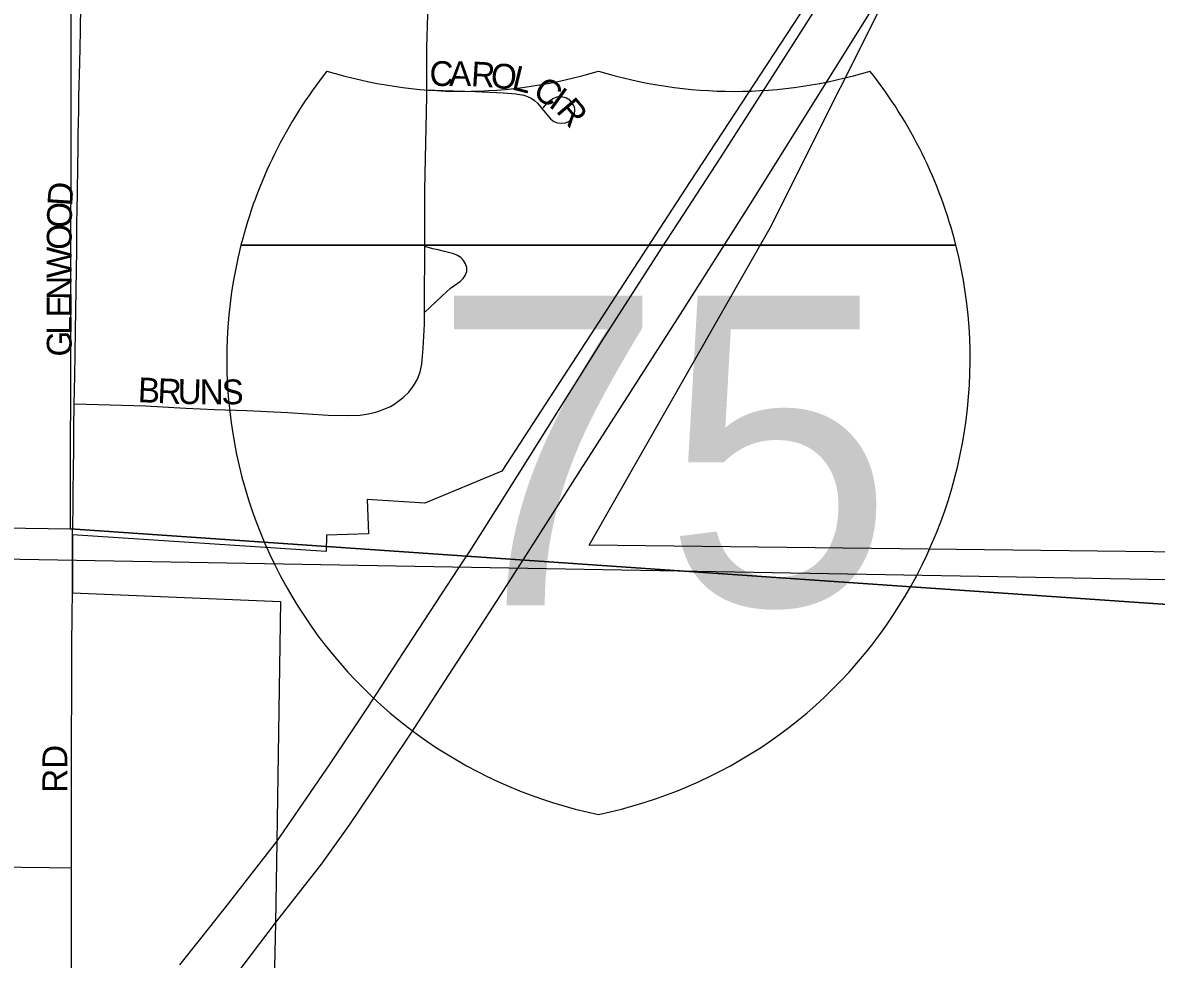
# Model space of a CAD drawing. Extents: x 1443599 to 1910620, y 1028088 to 1361369.
# Drawn here: x 1678868 to 1681156, y 1310284 to 1312174 of the extents above; entities that cross this region are included whole.
import ezdxf

# ---------------------------------------------------------------- set-up
doc = ezdxf.new("R2010")
doc.units = 0
for name, color, linetype in [('GM_X_City_Street', 7, 'Continuous'), ('GM_X_City_Street_Text', 7, 'Continuous'), ('GM_X_Corporation', 7, 'Continuous'), ('GM_X_Interstate_Location', 7, 'Continuous'), ('GM_X_Interstate_Route', 7, 'Continuous'), ('GM_X_Interstate_Shield', 7, 'Continuous'), ('GM_X_Rail_Line', 7, 'Continuous'), ('GM_X_Section', 7, 'Continuous'), ('GM_X_Township_Road', 7, 'Continuous')]:
    doc.layers.add(name, color=color, linetype=linetype)

msp = doc.modelspace()

# ---------------------------------------------------------------- linework, layer by layer
at = {"layer": 'GM_X_City_Street'}
for points in [[(1678972.5, 1311404.4), (1678973.4, 1311460.8), (1678975, 1311551.9), (1678977.4, 1311715.3), (1678977.4, 1311774.4), (1678977.9, 1311790.8), (1678980.3, 1311924.8), (1678980.5, 1311934.7), (1678980.4, 1311950.7), (1678981.1, 1311970.1), (1678981.6, 1311998.6), (1678981.9, 1312024.7), (1678983.4, 1312092.3), (1678984.8, 1312156.6), (1678985.9, 1312210.3), (1678986, 1312233.1), (1678986.8, 1312272.1), (1678987.4, 1312294.6), (1678988.9, 1312346.7), (1678989.9, 1312421.9), (1678990.7, 1312460.5)], [(1679683.7, 1312038.1), (1679683.8, 1312123.9), (1679686.1, 1312189.8), (1679689.8, 1312239), (1679696.1, 1312296.4), (1679703.6, 1312345.3), (1679713.7, 1312393.6), (1679714.7, 1312398.4)], [(1679679.6, 1311721.8), (1679679.8, 1311836.6), (1679683.7, 1312025.4), (1679683.7, 1312038.1)], [(1679683.7, 1312038.1), (1679715.9, 1312036.9), (1679781.3, 1312034.6), (1679838.5, 1312032), (1679863, 1312030), (1679879.2, 1312027.2), (1679886.9, 1312024.8), (1679894.3, 1312021.3), (1679901.1, 1312016.7), (1679907.1, 1312011.2), (1679922.8, 1311992.3), (1679933.3, 1311979.7), (1679939.7, 1311974.7), (1679947.2, 1311971.8), (1679955.3, 1311970.8), (1679963.5, 1311971.7), (1679970.9, 1311974.9), (1679976.9, 1311980.5), (1679981, 1311987.5), (1679981.9, 1311991.4), (1679982.6, 1311995.5), (1679982.3, 1311999.2), (1679981.4, 1312003.5), (1679979.6, 1312007.5), (1679977.8, 1312010.9), (1679975.1, 1312014.3), (1679972.3, 1312017.2), (1679969.2, 1312019.6), (1679965.5, 1312021.5), (1679961.2, 1312022.9), (1679957.5, 1312023.7), (1679950.8, 1312024.3), (1679945.3, 1312023.5), (1679938.1, 1312020.4), (1679931.2, 1312015.7), (1679925.2, 1312010.6), (1679917.5, 1312001.8)], [(1679679.1, 1311588.7), (1679679.3, 1311614.9), (1679679.1, 1311655.9), (1679679.5, 1311672.2), (1679679.6, 1311721.8)], [(1679679.1, 1311588.7), (1679702.1, 1311610.8), (1679713.7, 1311621.9), (1679731.8, 1311637.9), (1679751.4, 1311652.2), (1679757.3, 1311657.5), (1679761.3, 1311663.9), (1679764.3, 1311671.6), (1679764.3, 1311679.5), (1679762, 1311687.2), (1679757.8, 1311694.1), (1679752.1, 1311699.8), (1679745.4, 1311704.2), (1679738, 1311707.4), (1679730.2, 1311709.5), (1679716.8, 1311712.7), (1679706.8, 1311715.1), (1679696.1, 1311717.7), (1679679.6, 1311721.8)], [(1678972.5, 1311404.4), (1678997, 1311403.8), (1679115.8, 1311400.8), (1679197.6, 1311395.7), (1679255, 1311393.2), (1679320.7, 1311390.9), (1679402.7, 1311387.2), (1679484.5, 1311382), (1679525.2, 1311381.1), (1679549.3, 1311382.1), (1679565.2, 1311384.2), (1679580.6, 1311387.8), (1679595.6, 1311393.2), (1679610.3, 1311399.6), (1679616.9, 1311403.3), (1679636.2, 1311417.7), (1679647.6, 1311428.4), (1679657.1, 1311440.8), (1679664.9, 1311454.5), (1679670.4, 1311469.1), (1679673.7, 1311484.4), (1679676.2, 1311516.7), (1679678.9, 1311565.7), (1679679.1, 1311588.7)], [(1678968.9, 1311140.2), (1678969.5, 1311162.5), (1678969.9, 1311193.2), (1678970.4, 1311227.1), (1678970.9, 1311271.3), (1678971.3, 1311313.6), (1678971.8, 1311365.9), (1678972.3, 1311394.8), (1678972.5, 1311404.4)], [(1678966.9, 1310468.3), (1678966.8, 1310535.6), (1678966.7, 1310631.3), (1678966.8, 1310703.1), (1678966.6, 1310739), (1678966.9, 1310765), (1678967.2, 1310787.9), (1678967.5, 1310810.9), (1678967.3, 1310833.7), (1678967.4, 1310840.1), (1678967.4, 1310866.2), (1678967.5, 1310888.9), (1678967.3, 1310898.7), (1678967.4, 1310914.8), (1678968.2, 1310980.4), (1678968.7, 1311023.2)], [(1678498.7, 1310476.3), (1678544.6, 1310475.2), (1678652.6, 1310472.7), (1678751.3, 1310471.3), (1678922, 1310468.8), (1678966.9, 1310468.3)], [(1678933.2, 1308467.9), (1678934.2, 1308518.6), (1678935.7, 1308585.4), (1678938.4, 1308715.8), (1678940.3, 1308804.5), (1678943, 1308890), (1678949.9, 1309169.1), (1678953.5, 1309346.5), (1678954.4, 1309395.1), (1678956.9, 1309524.5), (1678959.3, 1309650.5), (1678962.4, 1309846.3), (1678964.9, 1310008.3), (1678967, 1310150.9), (1678967.1, 1310214.2), (1678967.1, 1310248.1), (1678967.1, 1310304.6), (1678967, 1310367), (1678966.9, 1310427.9), (1678966.9, 1310468.3)]]:
    msp.add_lwpolyline(points, dxfattribs=at)
at = {"layer": 'GM_X_Corporation'}
for points in [[(1684398.4, 1311067.8), (1680011, 1311119.4), (1680376.6, 1311759.9), (1680659.9, 1312325.8), (1681720.3, 1312294.7), (1681729.8, 1313711.2), (1679360, 1313710.1), (1679516.4, 1313887.9), (1679716.9, 1314127.6), (1681571.6, 1316265.1), (1681633.7, 1316321), (1681683.7, 1316366.9), (1681755.6, 1316384.7), (1683067.9, 1316438.1), (1683087.5, 1319710.1), (1686959.3, 1319677.7)], [(1681571.6, 1316265.1), (1679716.9, 1314127.6), (1679516.4, 1313887.9), (1679360, 1313710.1), (1681729.8, 1313711.2), (1681720.3, 1312294.7), (1680659.9, 1312325.8), (1680547.9, 1312327.4), (1680525.5, 1312328.1), (1680215.1, 1311853.6), (1679835.3, 1311268.8), (1679679.4, 1311204.4), (1679563.2, 1311211.5), (1679566, 1311142.1), (1679481, 1311139.9), (1679480.3, 1311106.6), (1678968.8, 1311140.2), (1678968.6, 1311023.2), (1679388.2, 1311006), (1679381.4, 1310521.7), (1679378.1, 1310357.2), (1679334.3, 1308389.7)]]:
    msp.add_lwpolyline(points, dxfattribs=at)
at = {"layer": 'GM_X_Interstate_Route'}
for points in [[(1679185.7, 1310272.5), (1679230.6, 1310329.3), (1679281.4, 1310393.7), (1679381.4, 1310521.8), (1679425.2, 1310586.1), (1679489, 1310678), (1679565.6, 1310792.9), (1679644.1, 1310914.1), (1679748.5, 1311073.5), (1679771, 1311108.3), (1679817.9, 1311181.3), (1679866.7, 1311259.3), (1679992.4, 1311459.5), (1680037.7, 1311531.8), (1680124.4, 1311667.2), (1680158, 1311719.7), (1680201.2, 1311785.5), (1680276.3, 1311901.2), (1680334.5, 1311992.7), (1680430.1, 1312142), (1680547.9, 1312327.4)], [(1679378.1, 1310357.2), (1679471.2, 1310475.8), (1679528.2, 1310555.8), (1679574.4, 1310623.5), (1679650.9, 1310738), (1679727.6, 1310856.4), (1679765, 1310914.3), (1679832.9, 1311019), (1679888.2, 1311105.4), (1679994, 1311270.5), (1680195.3, 1311585.9), (1680341.2, 1311815.9), (1680659.9, 1312325.8)], [(1678900.5, 1309772.4), (1678962.4, 1309846.3), (1679013.8, 1309907.8), (1679131.8, 1310048.9), (1679224, 1310159.9), (1679300.1, 1310254.4), (1679378.1, 1310357.2)]]:
    msp.add_lwpolyline(points, dxfattribs=at)
at = {"layer": 'GM_X_Interstate_Shield'}
for p, q in [((1679308.6, 1311724.6), (1680751.4, 1311724.6)), ((1680751.4, 1311724.6), (1679308.6, 1311724.6)), ((1680751.4, 1311724.6), (1679308.6, 1311724.6))]:
    msp.add_line(p, q, dxfattribs=at)
for centre, start, end in [((1680217.5, 1311494.7), 141.669, 165.8066), ((1679756.1, 1312972.7), 253.0091, 286.9909), ((1680304, 1312972.7), 253.0091, 286.9909), ((1679842.5, 1311494.7), 14.1934, 38.331), ((1680217.5, 1311494.7), 165.8066, 258.463), ((1679842.5, 1311494.7), 281.537, 14.1934)]:
    msp.add_arc(centre, 937.5, start, end, dxfattribs=at)
at = {"layer": 'GM_X_Rail_Line'}
msp.add_lwpolyline([(1673800.3, 1310290.4), (1673900.2, 1310350.6), (1673985.1, 1310404), (1674085, 1310450.5), (1674198.6, 1310494.3), (1674299.8, 1310523), (1674794.8, 1310605.5), (1675331.6, 1310705.9), (1676300.7, 1310881.6), (1677095.8, 1311023.9), (1677280.6, 1311054), (1677488.6, 1311075.9), (1677665.1, 1311089.6), (1677972.7, 1311094.4), (1678407, 1311099.1), (1682619.1, 1311024.3), (1684407.6, 1310996.3), (1684599, 1310991.6), (1686051.3, 1310968.3), (1686681.7, 1310963.6), (1686905.8, 1310968.3)], dxfattribs=at)
at = {"layer": 'GM_X_Section'}
for points in [[(1680250.1, 1313723.3), (1681726.5, 1313709.7), (1681724.3, 1310962.1), (1678964.9, 1311152.5), (1678967.1, 1312461.7), (1678967, 1313730)], [(1678964.9, 1311152.5), (1681724.3, 1310962.1), (1681656.8, 1305541.7), (1678900.7, 1305840.2), (1676250.4, 1305773.2), (1676291.8, 1311191.9)]]:
    msp.add_lwpolyline(points, close=True, dxfattribs=at)
at = {"layer": 'GM_X_Township_Road'}
msp.add_lwpolyline([(1678968.7, 1311023.2), (1678968.7, 1311033.7), (1678968.7, 1311070.7), (1678968.8, 1311103.4), (1678968.8, 1311132.4), (1678968.9, 1311140.2)], dxfattribs=at)

# ---------------------------------------------------------------- texts
at = {"layer": 'GM_X_City_Street_Text'}
for s, rotation, p in [('C', 359.9028, (1679689.2, 1312046.1)), ('A', 359.6065, (1679728.7, 1312046.1)), ('R', 356.5009, (1679772, 1312045.8)), ('O', 354.3525, (1679811, 1312043.4)), ('L', 346.4277, (1679853, 1312039.4)), ('C', 326.0405, (1679894.8, 1312027.4)), ('I', 324.442, (1679927.4, 1312005.5)), ('R', 310.4275, (1679942.9, 1311994.9)), ('D', 86.2164, (1678968, 1311802.7)), ('O', 88.6662, (1678967, 1311759.3)), ('O', 89.9781, (1678967, 1311715.6)), ('W', 89.9877, (1678967, 1311658.4)), ('N', 89.9703, (1678967, 1311614.4)), ('E', 89.9727, (1678967, 1311579.1)), ('L', 89.9821, (1678967, 1311544)), ('G', 89.9781, (1678967, 1311500)), ('B', 357.425, (1679100, 1311408.2)), ('R', 357.425, (1679139.6, 1311406.4)), ('U', 359.0133, (1679180.7, 1311404.6)), ('N', 359.9478, (1679225.5, 1311403.8)), ('S', 359.9956, (1679269.6, 1311403.8)), ('RD', 90, (1678958.2, 1310619.9))]:
    msp.add_text(s, height=50, rotation=rotation, dxfattribs=at).set_placement(p)
at = {"layer": 'GM_X_Interstate_Location'}
for s in ['-', '.', ',']:
    msp.add_text(s, height=1, dxfattribs=at).set_placement((1680029.8, 1311325.7))
msp.add_text('75', height=1, rotation=0, dxfattribs=at).set_placement((1679825.6, 1311118.7))
at = {"layer": 'GM_X_Interstate_Shield'}
msp.add_text('75', height=625, dxfattribs=at).set_placement((1679696, 1310998))

doc.saveas('drawing.dxf')
